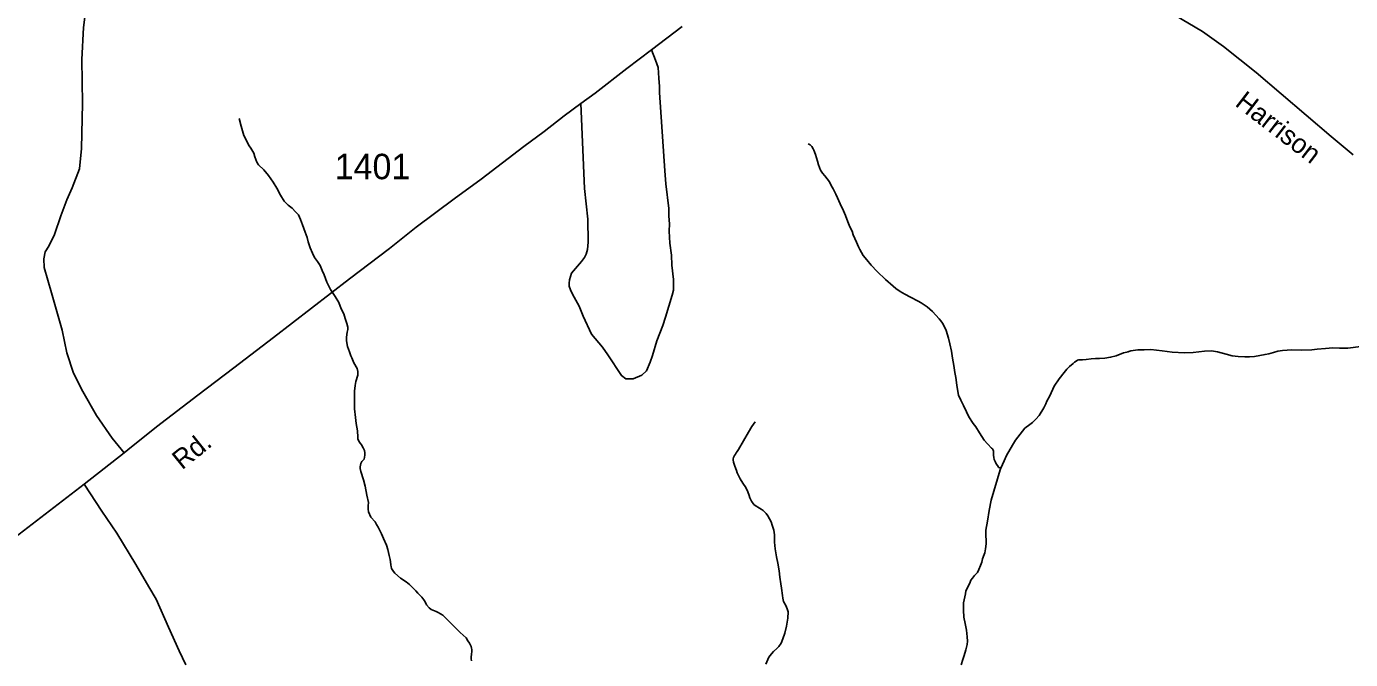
# Model space of a CAD drawing. Extents: x 2220236 to 2384410, y 720751 to 894131.
# Drawn here: x 2299603 to 2306111, y 877030 to 880140 of the extents above; entities that cross this region are included whole.
import ezdxf

# ---------------------------------------------------------------- set-up
doc = ezdxf.new("R2010")
doc.units = 0
for name, color, linetype in [('Exist Hydrographic Misc Water Feature', 7, 'Continuous'), ('Exist Road Non-System Type 51', 7, 'Continuous'), ('Exist Road Secondary Type 51 Attributed', 7, 'Continuous'), ('Exist Road Secondary Type 51 Label', 7, 'Continuous'), ('Exist Road Secondary Type 51 Number Label', 7, 'Continuous')]:
    doc.layers.add(name, color=color, linetype=linetype)

msp = doc.modelspace()

# ---------------------------------------------------------------- linework, layer by layer
at = {"layer": 'Exist Hydrographic Misc Water Feature'}
for points in [[(2300648.3, 879687.8), (2300658.2, 879649.6), (2300664.4, 879627.7), (2300672.4, 879603.4), (2300698.2, 879553.6), (2300706.3, 879541.7), (2300720.3, 879517.7), (2300726.2, 879499.7), (2300736.3, 879473.9), (2300744.3, 879459.5), (2300770.3, 879435.9), (2300792.4, 879408.2), (2300816.3, 879375.6), (2300834.4, 879345.9), (2300852.4, 879311.2), (2300870.4, 879281.8), (2300890.2, 879262), (2300908.4, 879247.9), (2300926.4, 879229.8), (2300940.4, 879214), (2300950.4, 879191.4), (2300960.4, 879165.6), (2300972.3, 879129.9), (2300982.4, 879103.3), (2300988.3, 879081.3), (2300998.3, 879051.5), (2301008.4, 879025.5), (2301018.4, 879005.5), (2301034.2, 878985.6), (2301046.3, 878965.7), (2301056.2, 878941.5), (2301066.3, 878919.7), (2301080.4, 878883.4), (2301098.3, 878847.9), (2301120.3, 878813.6), (2301138.3, 878784), (2301150.4, 878753.2), (2301162.5, 878727.5), (2301170.4, 878705.6), (2301178.4, 878679.8), (2301182.4, 878661.9), (2301182.8, 878650.3), (2301180.3, 878638), (2301175.5, 878614), (2301176, 878597.6), (2301178.3, 878585.3), (2301182, 878567.5), (2301190.3, 878541.6), (2301198.3, 878521.3), (2301202.3, 878511.7), (2301212.3, 878487.5), (2301228.3, 878459.5), (2301232.3, 878444.1), (2301232.3, 878425.9), (2301222.3, 878396), (2301218.3, 878375.3), (2301216.3, 878347.4), (2301216.4, 878305.6), (2301216.4, 878261.1), (2301220.4, 878217.9), (2301224.4, 878189.2), (2301230.2, 878153.5), (2301230.2, 878143.7), (2301232.3, 878131.3), (2301232.4, 878125.5), (2301232.3, 878113.3), (2301238.2, 878099.6), (2301244.4, 878091.6), (2301250.3, 878083.7), (2301258.3, 878069.2), (2301264.4, 878057.2), (2301266.3, 878044.9), (2301266.4, 878033.5), (2301264.8, 878023.6), (2301262.4, 878013.7), (2301252.3, 878001.7), (2301247.4, 877992.5), (2301245.5, 877985), (2301244.1, 877976.8), (2301243.8, 877967.7), (2301246.2, 877953.8), (2301260.3, 877911.8), (2301268.4, 877881.7), (2301276.4, 877837.8), (2301284.3, 877801.1), (2301282.4, 877783.9), (2301282.4, 877769), (2301284.4, 877755.3), (2301296.2, 877729.4), (2301316.4, 877705.6), (2301324.3, 877693.7), (2301332.3, 877679.3), (2301348.2, 877647.1), (2301358.2, 877623.7), (2301372.3, 877591.5), (2301380.2, 877569.6), (2301386.4, 877541.2)], [(2303445.1, 879563.6), (2303454.9, 879558.4), (2303463.1, 879549.8), (2303469.3, 879539.2), (2303473, 879532), (2303480.9, 879510.3), (2303486.6, 879494.1), (2303491, 879477.9), (2303497, 879459.9), (2303500.9, 879446.3), (2303506.4, 879434.1), (2303516.4, 879419.7), (2303527, 879406.3), (2303539.6, 879392), (2303551, 879376.1), (2303559, 879358.4), (2303569, 879342.4), (2303581.1, 879315.7), (2303589, 879298), (2303603.1, 879268.2), (2303619.1, 879233.6), (2303629, 879211.8), (2303641.1, 879180.3), (2303651.1, 879156.1), (2303661, 879133.5), (2303667, 879115.8), (2303675.1, 879098.1), (2303683, 879080.4), (2303693.1, 879057.8), (2303699.1, 879044), (2303715.5, 879014.3), (2303733.4, 878993), (2303755.3, 878967.5), (2303785, 878935.9), (2303825.8, 878896.6), (2303863, 878863.7), (2303877, 878852.1), (2303897, 878838.1), (2303921, 878824.3), (2303949, 878809.8), (2303985.4, 878790.9), (2304001.2, 878781.5), (2304031.2, 878762.3), (2304057.1, 878739.6), (2304073, 878722.2), (2304089.2, 878703.9), (2304097, 878693.6), (2304105.1, 878681.5), (2304115.1, 878663.9), (2304123, 878646.3), (2304135.2, 878608.1), (2304141.1, 878579.8), (2304149.2, 878543.9), (2304155.2, 878509.7), (2304161.1, 878474), (2304167.1, 878439.6), (2304171, 878415.9), (2304177, 878377.8), (2304181.1, 878345.9), (2304185.1, 878327.9), (2304195.1, 878303.7), (2304209.1, 878278), (2304223, 878245.8), (2304235, 878221.7), (2304257.2, 878189.8), (2304269.1, 878172.3), (2304287.1, 878143.4), (2304311.1, 878107.6), (2304327.1, 878090), (2304329.2, 878087.7), (2304347.2, 878068), (2304351.2, 878064), (2304354.2, 878058.3), (2304356.2, 878053.6), (2304357.1, 878046.2), (2304357.2, 878033.8), (2304357.9, 878022.4), (2304360.5, 878012.7), (2304363.2, 878005.4), (2304366, 877999), (2304369.1, 877991.7), (2304375.5, 877982.1), (2304380.6, 877975), (2304383.1, 877973.5), (2304387.2, 877971.2), (2304392.8, 877969.7)], [(2306162.4, 878567.4), (2306097.7, 878559.8), (2306057.5, 878559.9), (2306023.7, 878560.2), (2305987.6, 878557.9), (2305947.5, 878553.6), (2305921.4, 878551.8), (2305871.6, 878549.7), (2305823.6, 878550.3), (2305777.3, 878548.4), (2305753.6, 878544.1), (2305733.5, 878538.4), (2305709.5, 878531.7), (2305691.4, 878528.5), (2305665.5, 878522.5), (2305639.4, 878518.2), (2305615.5, 878516.2), (2305591.5, 878516.2), (2305559.4, 878518.1), (2305529.5, 878521.9), (2305499.5, 878530.5), (2305457.4, 878541.7), (2305427.4, 878546.3), (2305393.5, 878544.1), (2305337.3, 878537.8), (2305295.4, 878536.1), (2305235.4, 878540), (2305185.3, 878546.2), (2305129.3, 878552.1), (2305097.3, 878551.6), (2305065.3, 878550.3), (2305031.3, 878545.7), (2305017.4, 878541.9), (2305019.4, 878542), (2304995.3, 878536), (2304959.4, 878522.3), (2304932.3, 878514.6), (2304903.9, 878510), (2304877.4, 878508.1), (2304857.3, 878508.1), (2304836, 878506.4), (2304811.3, 878503.8), (2304793.2, 878502.3), (2304781.4, 878501.8), (2304775.3, 878502.4), (2304769.6, 878500.5), (2304763.2, 878496), (2304755.2, 878490.1), (2304747.3, 878484), (2304730.1, 878468.5), (2304717.2, 878455.7), (2304703.3, 878440.4), (2304679.2, 878408.2), (2304654.4, 878371.9), (2304633, 878325), (2304619.3, 878298.3), (2304613.2, 878285.6), (2304603.2, 878265.6), (2304580.9, 878228.5), (2304565, 878210.6), (2304547.7, 878194.3), (2304535.1, 878184), (2304511.2, 878165.8), (2304487.1, 878136), (2304465.2, 878108.1), (2304449.1, 878082), (2304421.1, 878031.6), (2304409.2, 878005.7)], [(2303184.8, 878197.4), (2303168.4, 878173.9), (2303152.7, 878146.1), (2303102.3, 878062), (2303096.7, 878051.9), (2303092.4, 878045.2), (2303088.9, 878039.2), (2303084.2, 878031.8), (2303081.7, 878028.3), (2303078.8, 878021.6), (2303076.8, 878015.9), (2303076.8, 878010.1), (2303078.9, 877999.6), (2303085.3, 877979.3), (2303092.6, 877958.1), (2303096.9, 877946.1), (2303110.8, 877917.9), (2303124.8, 877895.6), (2303138.9, 877874), (2303148.7, 877853.8), (2303154.8, 877836), (2303158.7, 877824), (2303166.8, 877807.9), (2303178.7, 877791), (2303184.9, 877785.7), (2303205.6, 877772.5), (2303215, 877767.9), (2303224.9, 877761.9), (2303238.9, 877747.7), (2303247.8, 877734.8), (2303256.2, 877720.4), (2303262.8, 877706), (2303268.9, 877689.9), (2303276.9, 877665.4), (2303280.8, 877641.9), (2303280.7, 877619.7), (2303280.7, 877605.7), (2303282.8, 877573.8), (2303289.6, 877534.6), (2303296.7, 877503.7), (2303302.9, 877465.6), (2303306.8, 877433.7), (2303310.9, 877401.9), (2303313.8, 877379.8), (2303318.7, 877344), (2303320.8, 877331.6), (2303324.8, 877315.4), (2303334.9, 877295.4), (2303342.7, 877279.3), (2303346.8, 877263.9), (2303344.8, 877233.4), (2303338.8, 877193.7), (2303330.8, 877159.8), (2303320.8, 877131.6), (2303312.9, 877109.8), (2303300.7, 877093.7), (2303290.7, 877083.5), (2303274.7, 877069.6), (2303264.8, 877057.8), (2303252.8, 877041.7), (2303236.6, 877007.5)], [(2304409.2, 878005.7), (2304392.8, 877969.7)], [(2304392.8, 877969.7), (2304389.1, 877962.1), (2304345.1, 877811.8), (2304335.2, 877761.4), (2304327.1, 877709.5), (2304319.1, 877665.5), (2304319.1, 877636.1), (2304321, 877618), (2304321.1, 877597.6), (2304317, 877573.6), (2304313.1, 877553.8), (2304311, 877545.3), (2304303.1, 877523.8), (2304299.1, 877508), (2304293, 877491.4), (2304285, 877471.2), (2304277, 877457.9), (2304263, 877441.7), (2304252.9, 877429.9), (2304244.9, 877419.6), (2304241.1, 877409.6), (2304233.1, 877392.1), (2304221, 877367.8), (2304218.9, 877352.1), (2304209.1, 877307.5), (2304209, 877272), (2304211, 877237.7), (2304216.9, 877205.9), (2304223, 877173.4), (2304226.9, 877141.5), (2304229, 877119.4), (2304227.1, 877103.9), (2304221, 877077.2), (2304212.9, 877049.1), (2304206.1, 877030), (2304197, 877003.2)], [(2301386.4, 877541.2), (2301390.2, 877521.6), (2301392.3, 877509.4), (2301394.3, 877495.5), (2301396.3, 877485.8), (2301397.2, 877478.4), (2301396.8, 877476.8), (2301400.3, 877471.2), (2301407.5, 877461.7), (2301414.4, 877453.7), (2301442.4, 877429.5), (2301469.5, 877411.6), (2301486.3, 877397.7), (2301500.3, 877383.4), (2301516.4, 877367.7), (2301527.7, 877355.7), (2301540.4, 877343.3), (2301545.9, 877336.1), (2301556.2, 877323.3), (2301562.4, 877313.7), (2301570.3, 877297.7), (2301582.2, 877283.3), (2301592.4, 877275.6), (2301616.4, 877265.1), (2301626.4, 877261.3), (2301650.3, 877247.5), (2301664.3, 877233.3), (2301690.4, 877207.3), (2301708.4, 877189.3), (2301734.4, 877163.1), (2301750.4, 877149.2), (2301764.4, 877135.8), (2301772.4, 877121.3), (2301780.5, 877109.4), (2301788.3, 877093.3), (2301790.8, 877086), (2301792.5, 877079.5), (2301792.8, 877072.9), (2301792.4, 877067.1), (2301790.4, 877057.2), (2301788.3, 877039.1), (2301788.4, 877033.3), (2301790.4, 877023.6)]]:
    msp.add_lwpolyline(points, dxfattribs=at)
at = {"layer": 'Exist Road Non-System Type 51'}
for points in [[(2299936.8, 880300), (2299908.9, 880246.6), (2299891.1, 880198.3), (2299883.5, 880134.8), (2299875.9, 879977.2), (2299878.4, 879761.2), (2299873.3, 879540.1), (2299863.2, 879440.9), (2299827.6, 879346.9), (2299802.2, 879288.5), (2299771.7, 879209.7), (2299741.2, 879118.2), (2299713.3, 879059.7), (2299695.5, 879031.8), (2299687.9, 878998.7), (2299690.4, 878955.5), (2299726, 878831), (2299779.3, 878648), (2299802.2, 878536.2), (2299835.2, 878437.1), (2299880.9, 878345.6), (2299948.2, 878228.7), (2300024.4, 878116.8), (2300082.9, 878045.7)], [(2302328.1, 879761.2), (2302346.1, 879343.1), (2302361.8, 879193.3), (2302364.9, 879079.3), (2302361.4, 879043.4), (2302353.7, 879021.3), (2302345.8, 879005.1), (2302332, 878984.9), (2302282.7, 878928.5), (2302273.1, 878894.5), (2302271.1, 878878.4), (2302271.3, 878864.4), (2302277.6, 878846.5), (2302287.7, 878824.7), (2302320.4, 878765), (2302339, 878717.1), (2302379.9, 878627.8), (2302434.8, 878564.1), (2302460.2, 878526), (2302527.5, 878424.3), (2302549.1, 878409.1), (2302584.6, 878409.1), (2302627.8, 878426.9), (2302650.7, 878447.2), (2302669.2, 878490.8), (2302680.9, 878522.9), (2302702.1, 878595.2), (2302731.2, 878671.4), (2302744.8, 878711.6), (2302777.7, 878819.9), (2302783.3, 878844), (2302782.8, 878896), (2302776.1, 878967.7), (2302773.9, 879016.5), (2302766.2, 879075), (2302762.3, 879133.6), (2302764, 879169.5), (2302761.4, 879207.6), (2302761.1, 879245.6), (2302745.9, 879367.2), (2302740.8, 879430.8), (2302714.4, 879815.1), (2302714, 879845.1), (2302711.6, 879885.7), (2302707.6, 879938.7), (2302695.1, 879974.7), (2302676.1, 880025.5)]]:
    msp.add_lwpolyline(points, dxfattribs=at)
at = {"layer": 'Exist Road Secondary Type 51 Attributed'}
for points in [[(2302825.9, 880139.9), (2302676.1, 880025.5), (2302554.2, 879934), (2302399.2, 879812), (2302328.1, 879761.2), (2302246.8, 879700.2), (2302147.8, 879623.9), (2302048.7, 879550.2), (2301837.9, 879390.1), (2301705.8, 879293.5), (2301517.9, 879153.8), (2301388.4, 879049.6), (2301191.5, 878899.6), (2300818.2, 878612.4), (2300622.6, 878462.5), (2300446.1, 878327.8), (2300242.9, 878172.7), (2300100.9, 878060.1), (2300082.9, 878045.7), (2299887.6, 877891.4)], [(2306124, 879509.6), (2306016, 879598.5), (2305647.7, 879913.7), (2305487.7, 880040.7), (2305383.6, 880114.4), (2305247.7, 880195.8)], [(2299887.6, 877891.4), (2299416.1, 877530.6), (2298735.1, 877018.7), (2298460.8, 876812.1), (2298115.7, 876550), (2297744.3, 876263.2), (2297547.1, 876130.6), (2297342.2, 875979.5), (2296792.1, 875581.7), (2296524, 875402.9), (2296351.4, 875276.4), (2296262, 875214.8), (2295667.3, 874804.7), (2295534.8, 874721.4), (2295332.5, 874585.9), (2295281.2, 874548.4), (2295216.1, 874504.9), (2295099.6, 874451.6)], [(2299887.6, 877891.4), (2299973.3, 877758.2), (2300047.9, 877650.8), (2300141.6, 877496.9), (2300205.4, 877386.6), (2300240.2, 877325.7), (2300301.1, 877189.2), (2300353.5, 877072.4), (2300386.1, 877002.8)]]:
    msp.add_lwpolyline(points, dxfattribs=at)

# ---------------------------------------------------------------- texts
at = {"layer": 'Exist Road Secondary Type 51 Label'}
for s, rotation, p in [('Harrison', 322.37367, (2305538.8, 879753.7)), ('Rd.', 38.82003, (2300367.9, 877958.6))]:
    msp.add_text(s, height=95, rotation=rotation, dxfattribs=at).set_placement(p)
at = {"layer": 'Exist Road Secondary Type 51 Number Label'}
msp.add_text('1401', height=125, dxfattribs=at).set_placement((2301118.1, 879389.3))

doc.saveas('drawing.dxf')
